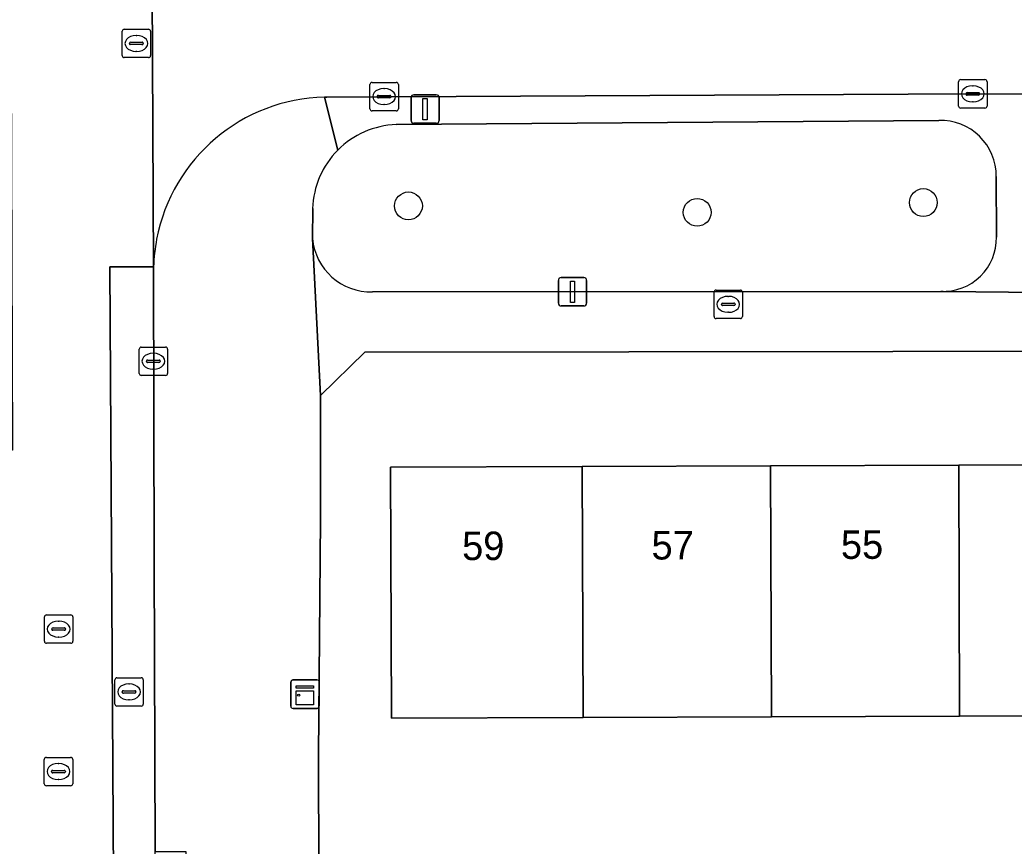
# Model space of a CAD drawing. Extents: x 160732 to 162107, y 387428 to 388479.
# Drawn here: x 161302.41 to 161337.37, y 388050.3 to 388079.35 of the extents above; entities that cross this region are included whole.
import ezdxf

# ---------------------------------------------------------------- set-up
doc = ezdxf.new("R2010")
doc.units = 0
for name, color, linetype in [('IMGEO_Boom', 7, 'Continuous'), ('IMGEO_Erf', 7, 'Continuous'), ('IMGEO_Groenvoorziening', 7, 'Continuous'), ('IMGEO_Kast', 7, 'Continuous'), ('IMGEO_Kolk', 7, 'Continuous'), ('IMGEO_Lichtmast', 7, 'Continuous'), ('IMGEO_Pand', 7, 'Continuous'), ('IMGEO_Pand_nummerreeks', 7, 'Continuous'), ('IMGEO_Rijbaan_lokaal_gesloten', 7, 'Continuous'), ('IMGEO_Rijbaan_lokaal_open', 7, 'Continuous'), ('IMGEO_Rioolput', 7, 'Continuous'), ('IMGEO_Voetpad_open', 7, 'Continuous')]:
    doc.layers.add(name, color=color, linetype=linetype)

msp = doc.modelspace()

# ---------------------------------------------------------------- linework, layer by layer
at = {"layer": 'IMGEO_Boom'}
for centre in [(161334.177, 388072.928), (161316.073, 388072.811), (161326.224, 388072.584)]:
    msp.add_circle(centre, 0.489, dxfattribs=at)
at = {"layer": 'IMGEO_Erf'}
msp.add_lwpolyline([(161360.945, 388067.721), (161314.543, 388067.671), (161312.979, 388066.148), (161312.979, 388065.43), (161312.98, 388061.793), (161312.915, 388053.513), (161312.935, 388045.189), (161315.403, 388045.195), (161315.408, 388048.224), (161322.102, 388048.215), (161322.097, 388045.186), (161332.658, 388045.153), (161345.896, 388045.196), (161348.722, 388045.19), (161348.714, 388047.578), (161351.555, 388047.588), (161355.502, 388047.601), (161355.509, 388045.202), (161362.21, 388045.222), (161362.187, 388055.036)], dxfattribs=at)
msp.add_lwpolyline([(161335.452, 388054.864), (161328.833, 388054.843), (161322.214, 388054.822), (161315.475, 388054.801), (161315.447, 388063.627), (161322.185, 388063.648), (161328.804, 388063.669), (161335.423, 388063.69), (161342.042, 388063.712), (161348.661, 388063.733), (161355.402, 388063.754), (161355.412, 388060.637), (161355.43, 388054.928), (161348.69, 388054.907), (161342.071, 388054.886)], close=True, dxfattribs=at)
at = {"layer": 'IMGEO_Groenvoorziening'}
for points in [[(161334.72, 388075.811), (161315.641, 388075.669)], [(161336.744, 388071.712), (161336.742, 388073.847)], [(161312.706, 388072.718), (161312.697, 388071.667)], [(161314.814, 388069.785), (161334.787, 388069.806)]]:
    msp.add_lwpolyline(points, dxfattribs=at)
for centre, radius, start, end in [((161315.746, 388072.631), 3.04, 91.9811, 135.1692), ((161334.788, 388073.858), 1.954, 359.6861, 91.9812), ((161315.747, 388072.628), 3.043, 135.1557, 178.3126), ((161314.753, 388071.848), 2.063, 185.02, 271.7062), ((161334.875, 388071.674), 1.87, 267.3102, 1.177)]:
    msp.add_arc(centre, radius, start, end, dxfattribs=at)
at = {"layer": 'IMGEO_Kast'}
for p, q in [((161311.936, 388055.218), (161311.936, 388056.059)), ((161311.936, 388056.059), (161311.936, 388055.218)), ((161312.011, 388056.143), (161312.852, 388056.143)), ((161312.852, 388056.143), (161312.011, 388056.143)), ((161312.936, 388056.068), (161312.936, 388055.227)), ((161312.936, 388055.227), (161312.936, 388056.068)), ((161312.861, 388055.143), (161312.02, 388055.143)), ((161312.02, 388055.143), (161312.861, 388055.143))]:
    msp.add_line(p, q, dxfattribs=at)
for points in [[(161312.131, 388055.933), (161312.731, 388055.933), (161312.731, 388055.848), (161312.131, 388055.848), (161312.131, 388055.933)], [(161312.131, 388055.758), (161312.731, 388055.758), (161312.731, 388055.269), (161312.131, 388055.269), (161312.131, 388055.758)]]:
    msp.add_lwpolyline(points, dxfattribs=at)
msp.add_circle((161312.215, 388055.607), 0.0377, dxfattribs=at)
for centre, start, end in [((161312.014, 388056.065), 92.4484, 184.2845), ((161312.014, 388056.065), 92.4484, 184.2845), ((161312.858, 388056.065), 2.4484, 94.2845), ((161312.858, 388056.065), 2.4484, 94.2845), ((161312.014, 388055.221), 182.4484, 274.2845), ((161312.014, 388055.221), 182.4484, 274.2845), ((161312.858, 388055.221), 272.4484, 4.2845), ((161312.858, 388055.221), 272.4484, 4.2845)]:
    msp.add_arc(centre, 0.0779, start, end, dxfattribs=at)
at = {"layer": 'IMGEO_Kolk'}
for p, q in [((161335.49, 388077.249), (161336.342, 388077.249)), ((161314.717, 388076.227), (161314.717, 388077.079)), ((161314.792, 388077.153), (161315.644, 388077.153)), ((161315.205, 388076.933), (161315.23, 388076.933)), ((161315.718, 388077.079), (161315.718, 388076.227)), ((161335.415, 388076.323), (161335.415, 388077.175)), ((161335.903, 388077.029), (161335.928, 388077.029)), ((161336.416, 388077.175), (161336.416, 388076.323)), ((161314.976, 388076.647), (161314.976, 388076.659)), ((161315.414, 388076.61), (161315.016, 388076.61)), ((161315.019, 388076.696), (161315.417, 388076.696)), ((161315.46, 388076.659), (161315.46, 388076.647)), ((161335.674, 388076.743), (161335.674, 388076.755)), ((161336.112, 388076.706), (161335.714, 388076.706)), ((161335.717, 388076.792), (161336.115, 388076.792)), ((161336.158, 388076.755), (161336.158, 388076.743)), ((161315.228, 388076.373), (161315.203, 388076.373)), ((161336.342, 388076.249), (161335.49, 388076.249)), ((161335.926, 388076.469), (161335.901, 388076.469)), ((161315.644, 388076.153), (161314.792, 388076.153)), ((161326.816, 388068.924), (161326.816, 388069.776)), ((161326.891, 388069.85), (161327.743, 388069.85)), ((161327.304, 388069.63), (161327.329, 388069.63)), ((161327.817, 388069.776), (161327.817, 388068.924)), ((161327.075, 388069.344), (161327.075, 388069.356)), ((161327.513, 388069.307), (161327.115, 388069.307)), ((161327.118, 388069.393), (161327.516, 388069.393)), ((161327.559, 388069.356), (161327.559, 388069.344)), ((161327.743, 388068.85), (161326.891, 388068.85)), ((161327.327, 388069.07), (161327.302, 388069.07)), ((161306.68, 388067.847), (161307.532, 388067.847)), ((161306.605, 388066.921), (161306.605, 388067.773)), ((161307.093, 388067.627), (161307.118, 388067.627)), ((161307.606, 388067.773), (161307.606, 388066.921)), ((161306.864, 388067.341), (161306.864, 388067.353)), ((161307.302, 388067.304), (161306.904, 388067.304)), ((161306.907, 388067.39), (161307.305, 388067.39)), ((161307.348, 388067.353), (161307.348, 388067.341)), ((161307.532, 388066.847), (161306.68, 388066.847)), ((161307.116, 388067.067), (161307.091, 388067.067))]:
    msp.add_line(p, q, dxfattribs=at)
for points in [[(161335.49, 388077.249), (161336.342, 388077.249)], [(161314.717, 388076.227), (161314.717, 388077.079)], [(161314.792, 388077.153), (161315.644, 388077.153)], [(161315.718, 388077.079), (161315.718, 388076.227)], [(161335.415, 388076.323), (161335.415, 388077.175)], [(161336.416, 388077.175), (161336.416, 388076.323)], [(161336.342, 388076.249), (161335.49, 388076.249)], [(161315.644, 388076.153), (161314.792, 388076.153)], [(161326.816, 388068.924), (161326.816, 388069.776)], [(161326.891, 388069.85), (161327.743, 388069.85)], [(161327.817, 388069.776), (161327.817, 388068.924)], [(161327.743, 388068.85), (161326.891, 388068.85)], [(161306.68, 388067.847), (161307.532, 388067.847)], [(161306.605, 388066.921), (161306.605, 388067.773)], [(161307.606, 388067.773), (161307.606, 388066.921)], [(161307.532, 388066.847), (161306.68, 388066.847)]]:
    msp.add_lwpolyline(points, dxfattribs=at)
for centre, radius, start, end in [((161335.492, 388077.173), 0.0765, 91.552, 178.448), ((161335.492, 388077.173), 0.0765, 91.552, 178.448), ((161336.34, 388077.173), 0.0765, 1.552, 88.448), ((161336.34, 388077.173), 0.0765, 1.552, 88.448), ((161314.794, 388077.077), 0.0765, 91.552, 178.448), ((161314.794, 388077.077), 0.0765, 91.552, 178.448), ((161315.642, 388077.077), 0.0765, 1.552, 88.448), ((161315.642, 388077.077), 0.0765, 1.552, 88.448), ((161315.016, 388076.656), 0.0403, 85.8775, 175.7526), ((161315.013, 388076.646), 0.0366, 178.938, 274.7102), ((161315.417, 388076.653), 0.043, 264.8664, 352.4533), ((161315.421, 388076.658), 0.0386, 1.7309, 96.639), ((161335.714, 388076.752), 0.0403, 85.8775, 175.7526), ((161335.711, 388076.742), 0.0366, 178.938, 274.7102), ((161336.115, 388076.749), 0.043, 264.8664, 352.4533), ((161336.119, 388076.754), 0.0386, 1.7309, 96.639), ((161314.794, 388076.229), 0.0765, 181.552, 268.448), ((161314.794, 388076.229), 0.0765, 181.552, 268.448), ((161315.642, 388076.229), 0.0765, 271.552, 358.448), ((161315.642, 388076.229), 0.0765, 271.552, 358.448), ((161335.492, 388076.325), 0.0765, 181.552, 268.448), ((161335.492, 388076.325), 0.0765, 181.552, 268.448), ((161336.34, 388076.325), 0.0765, 271.552, 358.448), ((161336.34, 388076.325), 0.0765, 271.552, 358.448), ((161326.893, 388069.774), 0.0765, 91.552, 178.448), ((161326.893, 388069.774), 0.0765, 91.552, 178.448), ((161327.741, 388069.774), 0.0765, 1.552, 88.448), ((161327.741, 388069.774), 0.0765, 1.552, 88.448), ((161327.115, 388069.353), 0.0403, 85.8775, 175.7526), ((161327.112, 388069.343), 0.0366, 178.938, 274.7102), ((161327.516, 388069.35), 0.043, 264.8664, 352.4533), ((161327.52, 388069.355), 0.0386, 1.7309, 96.639), ((161326.893, 388068.926), 0.0765, 181.552, 268.448), ((161326.893, 388068.926), 0.0765, 181.552, 268.448), ((161327.741, 388068.926), 0.0765, 271.552, 358.448), ((161327.741, 388068.926), 0.0765, 271.552, 358.448), ((161306.682, 388067.771), 0.0765, 91.552, 178.448), ((161306.682, 388067.771), 0.0765, 91.552, 178.448), ((161307.53, 388067.771), 0.0765, 1.552, 88.448), ((161307.53, 388067.771), 0.0765, 1.552, 88.448), ((161306.904, 388067.35), 0.0403, 85.8775, 175.7526), ((161306.901, 388067.34), 0.0366, 178.938, 274.7102), ((161307.305, 388067.347), 0.043, 264.8664, 352.4533), ((161307.309, 388067.352), 0.0386, 1.7309, 96.639), ((161306.682, 388066.923), 0.0765, 181.552, 268.448), ((161306.682, 388066.923), 0.0765, 181.552, 268.448), ((161307.53, 388066.923), 0.0765, 271.552, 358.448), ((161307.53, 388066.923), 0.0765, 271.552, 358.448)]:
    msp.add_arc(centre, radius, start, end, dxfattribs=at)
for centre, major_axis, ratio, start_param, end_param in [((161315.204, 388076.653), (-0.387, 0.002), 0.722429, 4.712389, 7.853982), ((161315.229, 388076.653), (-0.39, 0.002), 0.717154, 1.570796, 4.712389), ((161335.902, 388076.749), (-0.387, 0.002), 0.722429, 4.712389, 7.853982), ((161335.927, 388076.749), (-0.39, 0.002), 0.717154, 1.570796, 4.712389), ((161327.303, 388069.35), (-0.387, 0.002), 0.722429, 4.712389, 7.853982), ((161327.328, 388069.35), (-0.39, 0.002), 0.717154, 1.570796, 4.712389), ((161307.092, 388067.347), (-0.387, 0.002), 0.722429, 4.712389, 7.853982), ((161307.117, 388067.347), (-0.39, 0.002), 0.717154, 1.570796, 4.712389)]:
    msp.add_ellipse(centre, major_axis=major_axis, ratio=ratio, start_param=start_param, end_param=end_param, dxfattribs=at)
at = {"layer": 'IMGEO_Lichtmast'}
for p, q in [((161316.163, 388075.817), (161316.163, 388076.617)), ((161316.163, 388076.617), (161316.163, 388075.817)), ((161316.263, 388076.717), (161317.053, 388076.717)), ((161317.053, 388076.717), (161316.263, 388076.717)), ((161317.153, 388076.617), (161317.153, 388075.817)), ((161317.153, 388075.817), (161317.153, 388076.617)), ((161317.053, 388075.717), (161316.263, 388075.717)), ((161316.263, 388075.717), (161317.053, 388075.717)), ((161321.446, 388070.292), (161322.236, 388070.292)), ((161322.236, 388070.292), (161321.446, 388070.292)), ((161321.346, 388069.392), (161321.346, 388070.192)), ((161321.346, 388070.192), (161321.346, 388069.392)), ((161322.336, 388070.192), (161322.336, 388069.392)), ((161322.336, 388069.392), (161322.336, 388070.192)), ((161322.236, 388069.292), (161321.446, 388069.292)), ((161321.446, 388069.292), (161322.236, 388069.292))]:
    msp.add_line(p, q, dxfattribs=at)
for points in [[(161316.583, 388076.592), (161316.733, 388076.592), (161316.733, 388075.842), (161316.583, 388075.842), (161316.583, 388076.592)], [(161321.766, 388070.167), (161321.916, 388070.167), (161321.916, 388069.417), (161321.766, 388069.417), (161321.766, 388070.167)]]:
    msp.add_lwpolyline(points, dxfattribs=at)
for centre, start, end in [((161316.263, 388076.617), 90, 180), ((161316.263, 388076.617), 90, 180), ((161317.053, 388076.617), 0, 90), ((161317.053, 388076.617), 360, 90), ((161316.263, 388075.817), 180, 270), ((161316.263, 388075.817), 180, 270), ((161317.053, 388075.817), 270, 0), ((161317.053, 388075.817), 270, 0), ((161321.446, 388070.192), 90, 180), ((161321.446, 388070.192), 90, 180), ((161322.236, 388070.192), 0, 90), ((161322.236, 388070.192), 360, 90), ((161321.446, 388069.392), 180, 270), ((161321.446, 388069.392), 180, 270), ((161322.236, 388069.392), 270, 0), ((161322.236, 388069.392), 270, 0)]:
    msp.add_arc(centre, 0.1, start, end, dxfattribs=at)
at = {"layer": 'IMGEO_Pand'}
for points in [[(161322.185, 388063.648), (161315.447, 388063.627), (161315.475, 388054.801), (161322.214, 388054.822)], [(161322.214, 388054.822), (161328.833, 388054.843), (161328.804, 388063.669), (161322.185, 388063.648)], [(161328.833, 388054.843), (161335.452, 388054.864), (161335.423, 388063.69), (161328.804, 388063.669)], [(161342.042, 388063.712), (161335.423, 388063.69), (161335.452, 388054.864), (161342.071, 388054.886)]]:
    msp.add_lwpolyline(points, close=True, dxfattribs=at)
at = {"layer": 'IMGEO_Rijbaan_lokaal_gesloten'}
msp.add_lwpolyline([(161307.113, 388070.665), (161305.575, 388070.665), (161305.715, 388047.213), (161305.785, 388009.375), (161305.805, 387992.439), (161305.805, 387915.186), (161307.47, 387915.209), (161307.5, 387916.435), (161307.202, 388043.801), (161307.194, 388044.097), (161307.164, 388050.114), (161307.135, 388060.363)], close=True, dxfattribs=at)
at = {"layer": 'IMGEO_Rijbaan_lokaal_open'}
msp.add_lwpolyline([(161305.575, 388070.665), (161307.113, 388070.665), (161307.023, 388087.71), (161307.047, 388087.929), (161305.805, 388087.926), (161302.072, 388087.918), (161302.155, 388064.216), (161300.631, 388064.21), (161300.631, 388063.997), (161300.669, 388063.691), (161300.696, 388047.536), (161300.655, 388047.16), (161302.28, 388047.16), (161305.715, 388047.213)], close=True, dxfattribs=at)
for points in [[(161307.047, 388087.929), (161307.023, 388087.71), (161307.113, 388070.665)], [(161313.124, 388076.635), (161313.209, 388076.636), (161335.916, 388076.749), (161358.162, 388076.742), (161358.117, 388081.766)]]:
    msp.add_lwpolyline(points, dxfattribs=at)
for centre, radius, start, end in [((161313.263, 388070.485), 6.152, 91.2924, 169.1838), ((161313.243, 388070.484), 6.132, 169.1485, 178.3131)]:
    msp.add_arc(centre, radius, start, end, dxfattribs=at)
at = {"layer": 'IMGEO_Rioolput'}
for p, q in [((161306.082, 388079.023), (161306.934, 388079.023)), ((161306.007, 388078.097), (161306.007, 388078.949)), ((161306.495, 388078.803), (161306.52, 388078.803)), ((161307.008, 388078.949), (161307.008, 388078.097)), ((161306.266, 388078.517), (161306.266, 388078.529)), ((161306.704, 388078.48), (161306.306, 388078.48)), ((161306.309, 388078.566), (161306.707, 388078.566)), ((161306.75, 388078.529), (161306.75, 388078.517)), ((161306.934, 388078.023), (161306.082, 388078.023)), ((161306.518, 388078.243), (161306.493, 388078.243)), ((161303.275, 388057.504), (161303.275, 388058.356)), ((161303.35, 388058.43), (161304.202, 388058.43)), ((161304.276, 388058.356), (161304.276, 388057.504)), ((161303.763, 388058.21), (161303.788, 388058.21)), ((161303.534, 388057.924), (161303.534, 388057.936)), ((161303.972, 388057.887), (161303.574, 388057.887)), ((161303.577, 388057.973), (161303.975, 388057.973)), ((161304.018, 388057.936), (161304.018, 388057.924)), ((161304.202, 388057.43), (161303.35, 388057.43)), ((161303.786, 388057.65), (161303.761, 388057.65)), ((161305.75, 388055.294), (161305.75, 388056.146)), ((161305.825, 388056.22), (161306.677, 388056.22)), ((161306.238, 388056), (161306.263, 388056)), ((161306.751, 388056.146), (161306.751, 388055.294)), ((161306.009, 388055.714), (161306.009, 388055.726)), ((161306.447, 388055.677), (161306.049, 388055.677)), ((161306.052, 388055.763), (161306.45, 388055.763)), ((161306.493, 388055.726), (161306.493, 388055.714)), ((161306.677, 388055.22), (161305.825, 388055.22)), ((161306.261, 388055.44), (161306.236, 388055.44)), ((161303.267, 388052.494), (161303.267, 388053.346)), ((161303.342, 388053.42), (161304.194, 388053.42)), ((161303.755, 388053.2), (161303.78, 388053.2)), ((161304.268, 388053.346), (161304.268, 388052.494)), ((161303.526, 388052.914), (161303.526, 388052.926)), ((161303.964, 388052.877), (161303.566, 388052.877)), ((161303.569, 388052.963), (161303.967, 388052.963)), ((161304.01, 388052.926), (161304.01, 388052.914)), ((161304.194, 388052.42), (161303.342, 388052.42)), ((161303.778, 388052.64), (161303.753, 388052.64))]:
    msp.add_line(p, q, dxfattribs=at)
for points in [[(161306.082, 388079.023), (161306.934, 388079.023)], [(161306.007, 388078.097), (161306.007, 388078.949)], [(161307.008, 388078.949), (161307.008, 388078.097)], [(161306.934, 388078.023), (161306.082, 388078.023)], [(161303.275, 388057.504), (161303.275, 388058.356)], [(161303.35, 388058.43), (161304.202, 388058.43)], [(161304.276, 388058.356), (161304.276, 388057.504)], [(161304.202, 388057.43), (161303.35, 388057.43)], [(161305.75, 388055.294), (161305.75, 388056.146)], [(161305.825, 388056.22), (161306.677, 388056.22)], [(161306.751, 388056.146), (161306.751, 388055.294)], [(161306.677, 388055.22), (161305.825, 388055.22)], [(161303.267, 388052.494), (161303.267, 388053.346)], [(161303.342, 388053.42), (161304.194, 388053.42)], [(161304.268, 388053.346), (161304.268, 388052.494)], [(161304.194, 388052.42), (161303.342, 388052.42)]]:
    msp.add_lwpolyline(points, dxfattribs=at)
for centre, radius, start, end in [((161306.084, 388078.947), 0.0765, 91.552, 178.448), ((161306.084, 388078.947), 0.0765, 91.552, 178.448), ((161306.932, 388078.947), 0.0765, 1.552, 88.448), ((161306.932, 388078.947), 0.0765, 1.552, 88.448), ((161306.306, 388078.526), 0.0403, 85.8775, 175.7526), ((161306.303, 388078.516), 0.0366, 178.938, 274.7102), ((161306.707, 388078.523), 0.043, 264.8664, 352.4533), ((161306.711, 388078.528), 0.0386, 1.7309, 96.639), ((161306.084, 388078.099), 0.0765, 181.552, 268.448), ((161306.084, 388078.099), 0.0765, 181.552, 268.448), ((161306.932, 388078.099), 0.0765, 271.552, 358.448), ((161306.932, 388078.099), 0.0765, 271.552, 358.448), ((161303.352, 388058.354), 0.0765, 91.552, 178.448), ((161303.352, 388058.354), 0.0765, 91.552, 178.448), ((161304.2, 388058.354), 0.0765, 1.552, 88.448), ((161304.2, 388058.354), 0.0765, 1.552, 88.448), ((161303.574, 388057.933), 0.0403, 85.8775, 175.7526), ((161303.571, 388057.923), 0.0366, 178.938, 274.7102), ((161303.975, 388057.93), 0.043, 264.8664, 352.4533), ((161303.979, 388057.935), 0.0386, 1.7309, 96.639), ((161303.352, 388057.506), 0.0765, 181.552, 268.448), ((161303.352, 388057.506), 0.0765, 181.552, 268.448), ((161304.2, 388057.506), 0.0765, 271.552, 358.448), ((161304.2, 388057.506), 0.0765, 271.552, 358.448), ((161305.827, 388056.144), 0.0765, 91.552, 178.448), ((161305.827, 388056.144), 0.0765, 91.552, 178.448), ((161306.675, 388056.144), 0.0765, 1.552, 88.448), ((161306.675, 388056.144), 0.0765, 1.552, 88.448), ((161306.049, 388055.723), 0.0403, 85.8775, 175.7526), ((161306.046, 388055.713), 0.0366, 178.938, 274.7102), ((161306.45, 388055.72), 0.043, 264.8664, 352.4533), ((161306.454, 388055.725), 0.0386, 1.7309, 96.639), ((161305.827, 388055.296), 0.0765, 181.552, 268.448), ((161305.827, 388055.296), 0.0765, 181.552, 268.448), ((161306.675, 388055.296), 0.0765, 271.552, 358.448), ((161306.675, 388055.296), 0.0765, 271.552, 358.448), ((161303.344, 388053.344), 0.0765, 91.552, 178.448), ((161303.344, 388053.344), 0.0765, 91.552, 178.448), ((161304.192, 388053.344), 0.0765, 1.552, 88.448), ((161304.192, 388053.344), 0.0765, 1.552, 88.448), ((161303.566, 388052.923), 0.0403, 85.8775, 175.7526), ((161303.563, 388052.913), 0.0366, 178.938, 274.7102), ((161303.967, 388052.92), 0.043, 264.8664, 352.4533), ((161303.971, 388052.925), 0.0386, 1.7309, 96.639), ((161303.344, 388052.496), 0.0765, 181.552, 268.448), ((161303.344, 388052.496), 0.0765, 181.552, 268.448), ((161304.192, 388052.496), 0.0765, 271.552, 358.448), ((161304.192, 388052.496), 0.0765, 271.552, 358.448)]:
    msp.add_arc(centre, radius, start, end, dxfattribs=at)
for centre, major_axis, ratio, start_param, end_param in [((161306.494, 388078.523), (-0.387, 0.002), 0.722429, 4.712389, 7.853982), ((161306.519, 388078.523), (-0.39, 0.002), 0.717154, 1.570796, 4.712389), ((161303.762, 388057.93), (-0.387, 0.002), 0.722429, 4.712389, 7.853982), ((161303.787, 388057.93), (-0.39, 0.002), 0.717154, 1.570796, 4.712389), ((161306.237, 388055.72), (-0.387, 0.002), 0.722429, 4.712389, 7.853982), ((161306.262, 388055.72), (-0.39, 0.002), 0.717154, 1.570796, 4.712389), ((161303.754, 388052.92), (-0.387, 0.002), 0.722429, 4.712389, 7.853982), ((161303.779, 388052.92), (-0.39, 0.002), 0.717154, 1.570796, 4.712389)]:
    msp.add_ellipse(centre, major_axis=major_axis, ratio=ratio, start_param=start_param, end_param=end_param, dxfattribs=at)
at = {"layer": 'IMGEO_Voetpad_open'}
for points in [[(161359.156, 388076.734), (161358.162, 388076.742), (161335.916, 388076.749), (161313.209, 388076.636), (161313.124, 388076.635), (161313.59, 388074.774)], [(161313.59, 388074.774), (161313.124, 388076.635)], [(161315.641, 388075.669), (161334.72, 388075.811)], [(161336.742, 388073.847), (161336.744, 388071.712)], [(161313.208, 387915.456), (161313.17, 387939.813), (161313.168, 387941.331), (161313.09, 387991.237), (161313.086, 387993.883), (161313.077, 388000), (161313.019, 388009.573), (161312.939, 388043.697), (161312.935, 388045.189), (161312.915, 388053.513), (161312.98, 388061.793), (161312.979, 388065.43), (161312.979, 388066.148), (161312.697, 388071.667), (161312.706, 388072.718)], [(161312.697, 388071.667), (161312.979, 388066.148), (161314.543, 388067.671), (161360.945, 388067.721)], [(161307.113, 388070.665), (161307.135, 388060.363), (161307.164, 388050.114), (161308.252, 388050.107), (161308.262, 388044.1), (161307.194, 388044.097), (161307.202, 388043.801)], [(161361.404, 388069.842), (161340.801, 388069.783), (161340.624, 388069.747), (161334.878, 388069.797), (161334.787, 388069.806), (161314.814, 388069.785)], [(161334.787, 388069.806), (161334.878, 388069.797), (161340.624, 388069.747), (161340.801, 388069.783)]]:
    msp.add_lwpolyline(points, dxfattribs=at)
for centre, radius, start, end in [((161313.263, 388070.485), 6.152, 91.2924, 169.1838), ((161315.746, 388072.631), 3.04, 91.9811, 135.1692), ((161334.788, 388073.858), 1.954, 359.6861, 91.9812), ((161315.747, 388072.628), 3.043, 135.1557, 178.3126), ((161313.243, 388070.484), 6.132, 169.1485, 178.3131), ((161314.753, 388071.848), 2.063, 185.02, 271.7062), ((161334.875, 388071.674), 1.87, 267.3102, 1.177)]:
    msp.add_arc(centre, radius, start, end, dxfattribs=at)

# ---------------------------------------------------------------- texts
at = {"layer": 'IMGEO_Pand_nummerreeks'}
for s, p in [('59', (161317.961, 388060.355)), ('57', (161324.62, 388060.376)), ('55', (161331.279, 388060.397))]:
    msp.add_text(s, height=1, rotation=0.1821, dxfattribs=at).set_placement(p)

doc.saveas('drawing.dxf')
